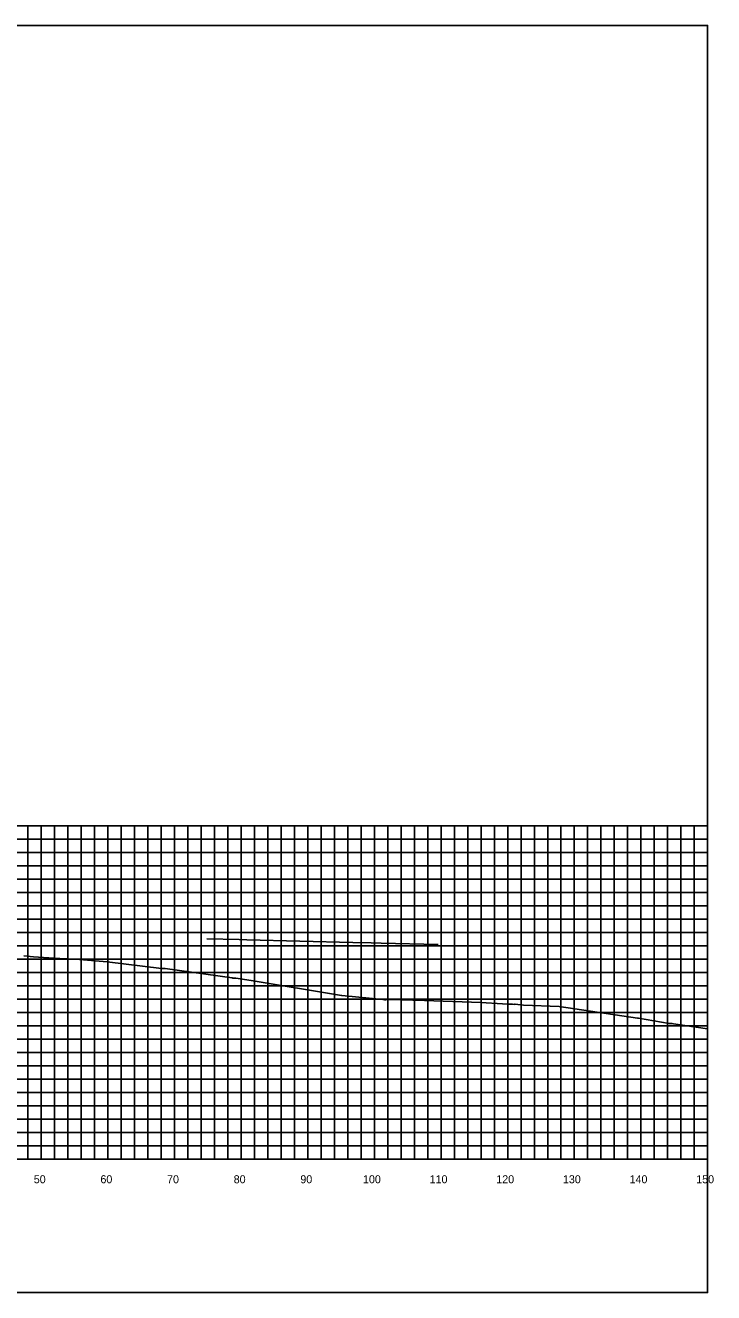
# Model space of a CAD drawing. Extents: x 1800880 to 1818864, y 245271 to 250560.
# Drawn here: x 1814531.3 to 1814634.5, y 247808.4 to 247998.4 of the extents above; entities that cross this region are included whole.
import ezdxf

# ---------------------------------------------------------------- set-up
doc = ezdxf.new("R2010")
doc.units = 0
for name, color, linetype in [('CL-CNST', 7, 'Continuous'), ('DESIGN - DRAINAGE - Bridges', 7, 'Continuous'), ('Level 37', 7, 'Continuous'), ('Level 46', 7, 'Continuous'), ('Level 62', 7, 'Continuous')]:
    doc.layers.add(name, color=color, linetype=linetype)

msp = doc.modelspace()

# ---------------------------------------------------------------- linework, layer by layer
at = {"layer": 'CL-CNST'}
msp.add_lwpolyline([(1814531.04, 247858.87), (1814532.47, 247858.74), (1814533.98, 247858.64), (1814536.42, 247858.49), (1814537.64, 247858.42), (1814537.78, 247858.41), (1814538.38, 247858.37), (1814538.79, 247858.37), (1814543.52, 247857.97), (1814551.71, 247856.98), (1814552.02, 247856.98), (1814552.22, 247856.98), (1814562.29, 247855.57), (1814562.38, 247855.55), (1814562.79, 247855.56), (1814562.84, 247855.56), (1814562.85, 247855.56), (1814565.13, 247855.19), (1814578.71, 247852.92), (1814578.77, 247852.92), (1814584.92, 247852.33), (1814584.93, 247852.33), (1814585.15, 247852.3), (1814585.16, 247852.3), (1814585.23, 247852.31), (1814585.33, 247852.31), (1814585.34, 247852.31), (1814585.34, 247852.32), (1814585.35, 247852.32), (1814585.36, 247852.32), (1814585.37, 247852.32), (1814585.39, 247852.32), (1814585.41, 247852.32), (1814585.44, 247852.32), (1814585.5, 247852.33), (1814585.62, 247852.33), (1814585.95, 247852.36), (1814591.15, 247852.17), (1814599.6, 247851.87), (1814602.88, 247851.69), (1814603.61, 247851.66), (1814603.91, 247851.64), (1814604.07, 247851.63), (1814604.17, 247851.63), (1814604.24, 247851.62), (1814604.29, 247851.62), (1814604.32, 247851.62), (1814604.35, 247851.62), (1814604.61, 247851.61), (1814604.64, 247851.62), (1814604.65, 247851.63), (1814604.74, 247851.63), (1814604.78, 247851.63), (1814606, 247851.49), (1814611.39, 247851.29), (1814623.1, 247849.52), (1814623.27, 247849.52), (1814627.85, 247848.73), (1814628.19, 247848.73), (1814628.31, 247848.73), (1814628.54, 247848.7), (1814633.6, 247847.93), (1814633.64, 247847.93)], dxfattribs=at)
at = {"layer": 'DESIGN - DRAINAGE - Bridges'}
for p, q in [((1814633.64, 247828.39), (1814633.64, 247878.39)), ((1814633.7, 247878.39), (1814633.64, 247878.39)), ((1814633.7, 247868.39), (1814633.64, 247868.39)), ((1814633.7, 247858.39), (1814633.64, 247858.39)), ((1814633.7, 247848.39), (1814633.64, 247848.39)), ((1814633.7, 247838.39), (1814633.64, 247838.39)), ((1814333.64, 247828.39), (1814633.64, 247828.39)), ((1814533.64, 247828.33), (1814533.64, 247828.39)), ((1814543.64, 247828.33), (1814543.64, 247828.39)), ((1814553.64, 247828.33), (1814553.64, 247828.39)), ((1814563.64, 247828.33), (1814563.64, 247828.39)), ((1814573.64, 247828.33), (1814573.64, 247828.39)), ((1814583.64, 247828.33), (1814583.64, 247828.39)), ((1814593.64, 247828.33), (1814593.64, 247828.39)), ((1814603.64, 247828.33), (1814603.64, 247828.39)), ((1814613.64, 247828.33), (1814613.64, 247828.39)), ((1814623.64, 247828.33), (1814623.64, 247828.39)), ((1814633.64, 247828.33), (1814633.64, 247828.39)), ((1814633.7, 247828.39), (1814633.64, 247828.39))]:
    msp.add_line(p, q, dxfattribs=at)
at = {"layer": 'Level 37'}
msp.add_lwpolyline([(1814333.64, 247808.39), (1814633.64, 247808.39), (1814633.64, 247998.39), (1814333.64, 247998.39)], close=True, dxfattribs=at)
at = {"layer": 'Level 46'}
for p, q in [((1814333.64, 247878.39), (1814633.64, 247878.39)), ((1814531.64, 247828.39), (1814531.64, 247878.39)), ((1814533.64, 247828.39), (1814533.64, 247878.39)), ((1814535.64, 247828.39), (1814535.64, 247878.39)), ((1814537.64, 247828.39), (1814537.64, 247878.39)), ((1814539.64, 247828.39), (1814539.64, 247878.39)), ((1814541.64, 247828.39), (1814541.64, 247878.39)), ((1814543.64, 247828.39), (1814543.64, 247878.39)), ((1814545.64, 247828.39), (1814545.64, 247878.39)), ((1814547.64, 247828.39), (1814547.64, 247878.39)), ((1814549.64, 247828.39), (1814549.64, 247878.39)), ((1814551.64, 247828.39), (1814551.64, 247878.39)), ((1814553.64, 247828.39), (1814553.64, 247878.39)), ((1814555.64, 247828.39), (1814555.64, 247878.39)), ((1814557.64, 247828.39), (1814557.64, 247878.39)), ((1814559.64, 247828.39), (1814559.64, 247878.39)), ((1814561.64, 247828.39), (1814561.64, 247878.39)), ((1814563.64, 247828.39), (1814563.64, 247878.39)), ((1814565.64, 247828.39), (1814565.64, 247878.39)), ((1814567.64, 247828.39), (1814567.64, 247878.39)), ((1814569.64, 247828.39), (1814569.64, 247878.39)), ((1814571.64, 247828.39), (1814571.64, 247878.39)), ((1814573.64, 247828.39), (1814573.64, 247878.39)), ((1814575.64, 247828.39), (1814575.64, 247878.39)), ((1814577.64, 247828.39), (1814577.64, 247878.39)), ((1814579.64, 247828.39), (1814579.64, 247878.39)), ((1814581.64, 247828.39), (1814581.64, 247878.39)), ((1814583.64, 247828.39), (1814583.64, 247878.39)), ((1814585.64, 247828.39), (1814585.64, 247878.39)), ((1814587.64, 247828.39), (1814587.64, 247878.39)), ((1814589.64, 247828.39), (1814589.64, 247878.39)), ((1814591.64, 247828.39), (1814591.64, 247878.39)), ((1814593.64, 247828.39), (1814593.64, 247878.39)), ((1814595.64, 247828.39), (1814595.64, 247878.39)), ((1814597.64, 247828.39), (1814597.64, 247878.39)), ((1814599.64, 247828.39), (1814599.64, 247878.39)), ((1814601.64, 247828.39), (1814601.64, 247878.39)), ((1814603.64, 247828.39), (1814603.64, 247878.39)), ((1814605.64, 247828.39), (1814605.64, 247878.39)), ((1814607.64, 247828.39), (1814607.64, 247878.39)), ((1814609.64, 247828.39), (1814609.64, 247878.39)), ((1814611.64, 247828.39), (1814611.64, 247878.39)), ((1814613.64, 247828.39), (1814613.64, 247878.39)), ((1814615.64, 247828.39), (1814615.64, 247878.39)), ((1814617.64, 247828.39), (1814617.64, 247878.39)), ((1814619.64, 247828.39), (1814619.64, 247878.39)), ((1814621.64, 247828.39), (1814621.64, 247878.39)), ((1814623.64, 247828.39), (1814623.64, 247878.39)), ((1814625.64, 247828.39), (1814625.64, 247878.39)), ((1814627.64, 247828.39), (1814627.64, 247878.39)), ((1814629.64, 247828.39), (1814629.64, 247878.39)), ((1814631.64, 247828.39), (1814631.64, 247878.39)), ((1814633.64, 247828.39), (1814633.64, 247878.39)), ((1814333.64, 247876.39), (1814633.64, 247876.39)), ((1814333.64, 247874.39), (1814633.64, 247874.39)), ((1814333.64, 247872.39), (1814633.64, 247872.39)), ((1814333.64, 247870.39), (1814633.64, 247870.39)), ((1814333.64, 247868.39), (1814633.64, 247868.39)), ((1814333.64, 247866.39), (1814633.64, 247866.39)), ((1814333.64, 247864.39), (1814633.64, 247864.39)), ((1814333.64, 247862.39), (1814633.64, 247862.39)), ((1814333.64, 247860.39), (1814633.64, 247860.39)), ((1814333.64, 247858.39), (1814633.64, 247858.39)), ((1814333.64, 247856.39), (1814633.64, 247856.39)), ((1814333.64, 247854.39), (1814633.64, 247854.39)), ((1814333.64, 247852.39), (1814633.64, 247852.39)), ((1814333.64, 247850.39), (1814633.64, 247850.39)), ((1814333.64, 247848.39), (1814633.64, 247848.39)), ((1814333.64, 247846.39), (1814633.64, 247846.39)), ((1814333.64, 247844.39), (1814633.64, 247844.39)), ((1814333.64, 247842.39), (1814633.64, 247842.39)), ((1814333.64, 247840.39), (1814633.64, 247840.39)), ((1814333.64, 247838.39), (1814633.64, 247838.39)), ((1814333.64, 247836.39), (1814633.64, 247836.39)), ((1814333.64, 247834.39), (1814633.64, 247834.39)), ((1814333.64, 247832.39), (1814633.64, 247832.39)), ((1814333.64, 247830.39), (1814633.64, 247830.39)), ((1814333.64, 247828.39), (1814633.64, 247828.39))]:
    msp.add_line(p, q, dxfattribs=at)
at = {"layer": 'Level 62'}
msp.add_lwpolyline([(1814558.48, 247861.45), (1814563.36, 247861.33), (1814564.49, 247861.3), (1814580.41, 247860.9), (1814583.16, 247860.83), (1814584.66, 247860.79), (1814593.2, 247860.57)], dxfattribs=at)

# ---------------------------------------------------------------- texts
for s, p in [('50', (1814532.53, 247824.79)), ('60', (1814542.53, 247824.79)), ('70', (1814552.53, 247824.79)), ('80', (1814562.53, 247824.79)), ('90', (1814572.53, 247824.79)), ('100', (1814581.93, 247824.79)), ('110', (1814591.93, 247824.79)), ('120', (1814601.93, 247824.79)), ('130', (1814611.93, 247824.79)), ('140', (1814621.93, 247824.79)), ('150', (1814631.93, 247824.79))]:
    msp.add_text(s, height=1.2).set_placement(p)

doc.saveas('drawing.dxf')
